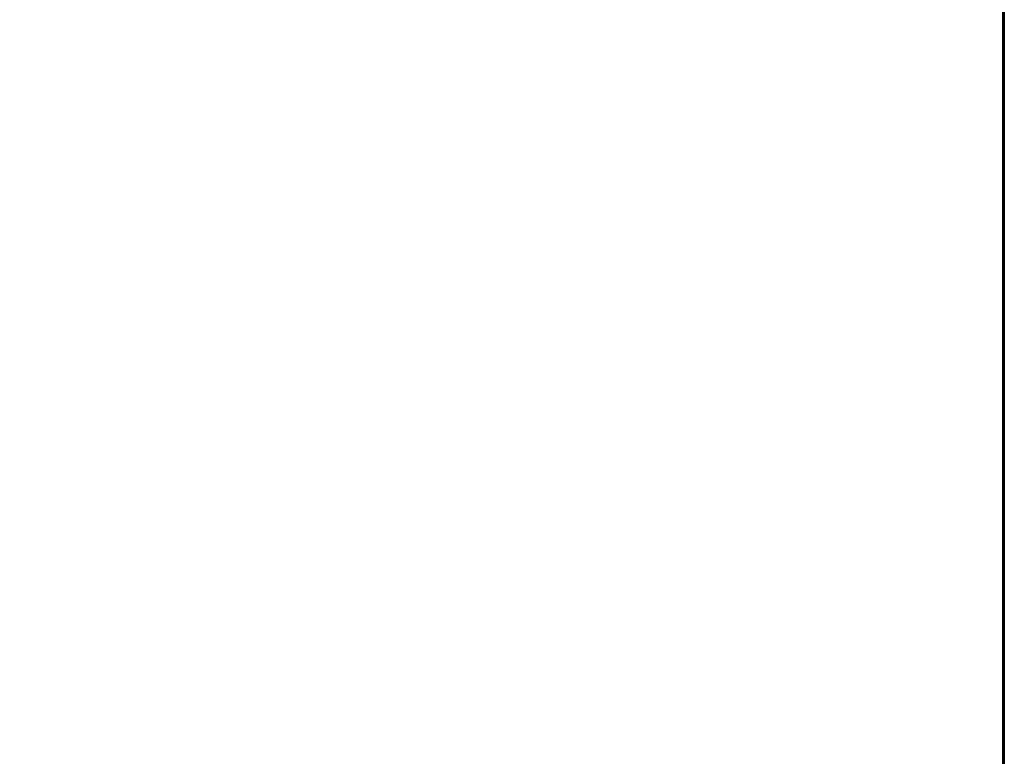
# Model space of a CAD drawing. Extents: x -4.8 to 55.9, y -3 to 25.9.
# Tile 651 of 656: x 46.8 to 54, y 3.8 to 9.2. Entities that reach past the tile are written whole.
import ezdxf

# ---------------------------------------------------------------- set-up
doc = ezdxf.new("R2010")
doc.units = 0

# ---------------------------------------------------------------- blocks, each defined once
blk = doc.blocks.new('Box-638355a3-c890-4fd0-b728-b39c41c250b5')
at = {"color": 253, "linetype": 'Continuous', "true_color": 0xa0a0a0, "transparency": 33554687}
mesh = blk.add_polyface(dxfattribs=at)
corners = [(0, 0), (54, 0), (54, 24), (0, 24), (0, 0, 0.01), (54, 0, 0.01), (54, 24, 0.01), (0, 24, 0.01)]
mesh.append_faces([[corners[k] for k in face] for face in [(0, 1, 2, 3), (4, 5, 6, 7), (0, 1, 5, 4), (1, 2, 6, 5), (2, 3, 7, 6), (3, 0, 4, 7)]], dxfattribs={"color": 253})
blk = doc.blocks.new('Box-07747896-d056-4941-b30d-9d22ee5c5ea8')
at = {"color": 253, "linetype": 'Continuous', "true_color": 0xa0a0a0, "transparency": 33554687}
mesh = blk.add_polyface(dxfattribs=at)
corners = [(0, 0), (54, 0), (54, 24), (0, 24), (0, 0, 0.01), (54, 0, 0.01), (54, 24, 0.01), (0, 24, 0.01)]
mesh.append_faces([[corners[k] for k in face] for face in [(0, 1, 2, 3), (4, 5, 6, 7), (0, 1, 5, 4), (1, 2, 6, 5), (2, 3, 7, 6), (3, 0, 4, 7)]], dxfattribs={"color": 253})
blk = doc.blocks.new('Box-6055cdb0-c787-41a5-9ab7-30b7c90fd213')
at = {"color": 253, "linetype": 'Continuous', "true_color": 0xa0a0a0, "transparency": 33554687}
mesh = blk.add_polyface(dxfattribs=at)
corners = [(0, 0), (0.01, 0), (0.01, 24), (0, 24), (0, 0, 21), (0.01, 0, 21), (0.01, 24, 21), (0, 24, 21)]
mesh.append_faces([[corners[k] for k in face] for face in [(0, 1, 2, 3), (4, 5, 6, 7), (0, 1, 5, 4), (1, 2, 6, 5), (2, 3, 7, 6), (3, 0, 4, 7)]], dxfattribs={"color": 253})
blk = doc.blocks.new('8e6bfa97-ff45-4f4a-9ec3-150c76c71b82')
at = {"linetype": 'Continuous', "transparency": 33554687}
for name, p in [('Box-638355a3-c890-4fd0-b728-b39c41c250b5', (0, 0)), ('Box-07747896-d056-4941-b30d-9d22ee5c5ea8', (0, 0, 20.99)), ('Box-6055cdb0-c787-41a5-9ab7-30b7c90fd213', (53.99, 0))]:
    blk.add_blockref(name, p, dxfattribs=at)
blk = doc.blocks.new('67c062c2-fe4f-4682-81bf-4f6e360278ac')
at = {"linetype": 'Continuous', "transparency": 33554687}
blk.add_blockref('8e6bfa97-ff45-4f4a-9ec3-150c76c71b82', (0, 0), dxfattribs=at)

msp = doc.modelspace()

# ---------------------------------------------------------------- block references
at = {"transparency": 33554687}
msp.add_blockref('67c062c2-fe4f-4682-81bf-4f6e360278ac', (0, 0), dxfattribs=at)

doc.saveas('drawing.dxf')
